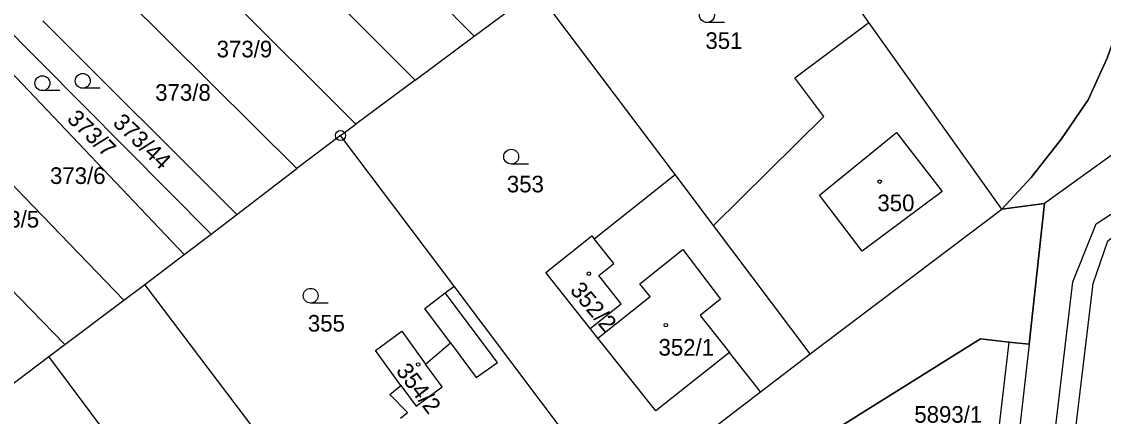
# Model space of a CAD drawing. Extents: x -737240 to -735272, y -1119606 to -1117878.
# Drawn here: x -736917.1 to -736806.3, y -1118363.5 to -1118323.1 of the extents above; entities that cross this region are included whole.
import ezdxf

# ---------------------------------------------------------------- set-up
doc = ezdxf.new("R2010")
doc.units = 0
for name, color, linetype in [('Level 1', 7, 'Continuous'), ('Level 13', 7, 'Continuous'), ('Level 18', 7, 'Continuous'), ('Level 19', 7, 'Continuous'), ('Level 25', 7, 'Continuous'), ('Level 4', 7, 'Continuous')]:
    doc.layers.add(name, color=color, linetype=linetype)

msp = doc.modelspace()

# ---------------------------------------------------------------- linework, layer by layer
at = {"layer": 'Level 1'}
for p, q in [((-736888.78, -1118306.36), (-736870.74, -1118324.56)), ((-736830.33, -1118323.18), (-736842.59, -1118305.96)), ((-736895.38, -1118310.44), (-736876.8, -1118329.06)), ((-736929.3, -1118313.03), (-736897.68, -1118344.81)), ((-736882.86, -1118333.56), (-736901.92, -1118314.56)), ((-736888.89, -1118338.12), (-736908.82, -1118318.35)), ((-736870.74, -1118324.56), (-736864.42, -1118319.87)), ((-736850.19, -1118338.73), (-736864.42, -1118319.87)), ((-736895.05, -1118342.8), (-736914.92, -1118323)), ((-736816.74, -1118342.26), (-736830.33, -1118323.18)), ((-736876.8, -1118329.06), (-736870.74, -1118324.56)), ((-736918.9, -1118327.46), (-736900.45, -1118346.92)), ((-736876.8, -1118329.06), (-736882.86, -1118333.56)), ((-736924.41, -1118333.18), (-736906.62, -1118351.59)), ((-736884.44, -1118334.74), (-736882.86, -1118333.56)), ((-736884.44, -1118334.74), (-736888.89, -1118338.12)), ((-736872.81, -1118350.15), (-736884.44, -1118334.74)), ((-736930.51, -1118337.77), (-736912.65, -1118356.11)), ((-736895.05, -1118342.8), (-736888.89, -1118338.12)), ((-736858.46, -1118345.31), (-736850.19, -1118338.73)), ((-736846.25, -1118343.94), (-736850.19, -1118338.73)), ((-736813.93, -1118356.08), (-736812.36, -1118341.68)), ((-736897.68, -1118344.81), (-736895.05, -1118342.8)), ((-736836.35, -1118357.06), (-736816.74, -1118342.26)), ((-736836.35, -1118357.06), (-736846.25, -1118343.94)), ((-736900.45, -1118346.92), (-736897.68, -1118344.81)), ((-736904.47, -1118349.97), (-736900.45, -1118346.92)), ((-736906.62, -1118351.59), (-736904.47, -1118349.97)), ((-736887.92, -1118371.81), (-736904.47, -1118349.97)), ((-736873.71, -1118350.82), (-736872.81, -1118350.15)), ((-736856.17, -1118372.21), (-736872.81, -1118350.15)), ((-736912.65, -1118356.11), (-736906.62, -1118351.59)), ((-736858.09, -1118355.47), (-736858.87, -1118354.48)), ((-736914.3, -1118357.35), (-736912.65, -1118356.11)), ((-736875.72, -1118358.11), (-736873.18, -1118355.94)), ((-736816.01, -1118355.86), (-736813.93, -1118356.08)), ((-736918.68, -1118360.64), (-736914.3, -1118357.35)), ((-736906.13, -1118368.24), (-736914.3, -1118357.35)), ((-736841.43, -1118360.94), (-736844.62, -1118356.94)), ((-736841.43, -1118360.94), (-736836.35, -1118357.06)), ((-736856.17, -1118372.21), (-736841.43, -1118360.94))]:
    msp.add_line(p, q, dxfattribs=at)
for points in [[(-736812.36, -1118341.68), (-736816.74, -1118342.26), (-736813.74, -1118339.04), (-736810.63, -1118335.06), (-736807.89, -1118331.08), (-736805.96, -1118326.82), (-736794.71, -1118295.2), (-736791.91, -1118293.76)], [(-736794.71, -1118295.2), (-736805.96, -1118326.82), (-736807.89, -1118331.08), (-736810.63, -1118335.06), (-736813.74, -1118339.04), (-736816.74, -1118342.26)], [(-736846.25, -1118343.94), (-736834.96, -1118332.78), (-736837.93, -1118328.85), (-736830.33, -1118323.18)], [(-736795.17, -1118330.5), (-736804.44, -1118336.01), (-736812.36, -1118341.68)], [(-736824.87, -1118558.66), (-736825.82, -1118557.64), (-736827.48, -1118555.86), (-736827.94, -1118551.79), (-736828.05, -1118548.53), (-736826.26, -1118525.65), (-736825.42, -1118510.89), (-736824.74, -1118499.02), (-736823.17, -1118476.96), (-736821.25, -1118455.4), (-736816.15, -1118408.97), (-736814.33, -1118392.43), (-736812.71, -1118377.08), (-736809.47, -1118349.69), (-736807.08, -1118343.76), (-736801.8, -1118340.33), (-736797.5, -1118337.46)], [(-736816.74, -1118342.26), (-736812.36, -1118341.68), (-736813.93, -1118356.08), (-736816.01, -1118355.86), (-736818.92, -1118355.54), (-736835.77, -1118366.08)], [(-736807.11, -1118375.99), (-736809.1, -1118375.22), (-736810.07, -1118374.72), (-736810.27, -1118374.01), (-736807.38, -1118349.86), (-736805.89, -1118345.52), (-736801.94, -1118342.49), (-736799.1, -1118342.25)], [(-736858.87, -1118354.48), (-736863.43, -1118348.75), (-736858.71, -1118344.99), (-736858.46, -1118345.31)], [(-736858.87, -1118354.48), (-736855.69, -1118351.94), (-736857.99, -1118349.06), (-736856.44, -1118347.83), (-736858.46, -1118345.31)], [(-736873.18, -1118355.94), (-736875.79, -1118352.42), (-736873.71, -1118350.82)], [(-736878.26, -1118360.29), (-736880.86, -1118356.74), (-736878.17, -1118354.75), (-736875.72, -1118358.11)], [(-736844.62, -1118356.94), (-736852.16, -1118362.89), (-736858.09, -1118355.47)], [(-736818.69, -1118380.34), (-736819.11, -1118374.65), (-736821.9, -1118369.81), (-736825.42, -1118367.09), (-736830.46, -1118365.69), (-736835.77, -1118366.08), (-736818.92, -1118355.54), (-736816.01, -1118355.86)], [(-736813.93, -1118356.08), (-736815.62, -1118370.76), (-736817.99, -1118391.95), (-736819.82, -1118408.17), (-736824.3, -1118450.08), (-736825.71, -1118452.47), (-736826.36, -1118452.57)], [(-736816.01, -1118355.86), (-736817.74, -1118370.75), (-736818.69, -1118380.34)], [(-736878.26, -1118360.29), (-736876.7, -1118362.43), (-736874.02, -1118360.44), (-736875.72, -1118358.11)], [(-736878.28, -1118363.65), (-736877.58, -1118363.06), (-736879.37, -1118361.24), (-736878.26, -1118360.29)]]:
    msp.add_lwpolyline(points, dxfattribs=at)
at = {"layer": 'Level 13'}
for points in [[(-736844.83, -1118241.16), (-736842.68, -1118243.51), (-736840.73, -1118245.65), (-736837, -1118243.36), (-736832.24, -1118243.9), (-736828.26, -1118249.44), (-736827.99, -1118253.54), (-736829.51, -1118255.9), (-736831.17, -1118258.7), (-736813.17, -1118283.94), (-736811.3, -1118286.57), (-736791.91, -1118293.76), (-736794.71, -1118295.2), (-736805.96, -1118326.82), (-736807.89, -1118331.08), (-736810.63, -1118335.06), (-736813.74, -1118339.04), (-736816.74, -1118342.26), (-736812.36, -1118341.68), (-736813.93, -1118356.08), (-736816.01, -1118355.86)], [(-736844.83, -1118241.16), (-736842.68, -1118243.51), (-736840.73, -1118245.65), (-736837, -1118243.36), (-736832.24, -1118243.9), (-736828.26, -1118249.44), (-736827.99, -1118253.54), (-736829.51, -1118255.9), (-736831.17, -1118258.7), (-736813.17, -1118283.94), (-736811.3, -1118286.57), (-736791.91, -1118293.76), (-736794.71, -1118295.2), (-736805.96, -1118326.82), (-736807.89, -1118331.08), (-736810.63, -1118335.06), (-736813.74, -1118339.04), (-736816.74, -1118342.26), (-736812.36, -1118341.68), (-736813.93, -1118356.08), (-736816.01, -1118355.86), (-736818.92, -1118355.54), (-736835.77, -1118366.08)], [(-736816.01, -1118355.86), (-736818.92, -1118355.54), (-736835.77, -1118366.08), (-736830.46, -1118365.69), (-736825.42, -1118367.09), (-736821.9, -1118369.81), (-736819.11, -1118374.65), (-736818.69, -1118380.34), (-736819.9, -1118391.2), (-736820.49, -1118396.5), (-736821.58, -1118407.1), (-736821.87, -1118409.91), (-736822.17, -1118412.81), (-736826.49, -1118450.9), (-736829.7, -1118452.7), (-736826.36, -1118452.57), (-736827.45, -1118459.33)]]:
    msp.add_lwpolyline(points, dxfattribs=at)
at = {"layer": 'Level 25'}
for p, q in [((-736845.138, -1118323.18), (-736846.92, -1118323.18)), ((-736913.168, -1118330.14), (-736914.95, -1118330.14)), ((-736909.038, -1118329.9), (-736910.82, -1118329.9)), ((-736865.178, -1118337.66), (-736866.96, -1118337.66)), ((-736885.708, -1118351.88), (-736887.49, -1118351.88))]:
    msp.add_line(p, q, dxfattribs=at)
for centre, major_axis, ratio in [((-736846.92, -1118322.424), (0.764, 0), 0.9894236), ((-736914.95, -1118329.384), (0.764, 0), 0.9894236), ((-736910.82, -1118329.144), (0.764, 0), 0.9894236), ((-736884.44, -1118334.74), (0.516, 0), 0.9848078), ((-736884.44, -1118334.74), (0.0375, 0), 0.9848078), ((-736866.96, -1118336.904), (0.764, 0), 0.9894236), ((-736829.23, -1118339.45), (0.18, 0), 0.9848078), ((-736859.01, -1118348.87), (0.18, 0), 0.9848078), ((-736887.49, -1118351.124), (0.764, 0), 0.9894236), ((-736851.13, -1118354.13), (0.18, 0), 0.9848078), ((-736876.48, -1118358.16), (0.18, 0), 0.9848078)]:
    msp.add_ellipse(centre, major_axis=major_axis, ratio=ratio, dxfattribs=at)
at = {"layer": 'Level 4'}
for points in [[(-736835.4, -1118340.84), (-736827.53, -1118334.44), (-736822.84, -1118340.45), (-736831.03, -1118346.58), (-736835.4, -1118340.84)], [(-736858.09, -1118355.47), (-736852.74, -1118351.19), (-736853.78, -1118349.89), (-736849.4, -1118346.39), (-736845.52, -1118351.48), (-736847.63, -1118353.16), (-736844.62, -1118356.94)], [(-736873.18, -1118355.94), (-736870.55, -1118359.49), (-736868.35, -1118357.96), (-736873.71, -1118350.82)]]:
    msp.add_lwpolyline(points, dxfattribs=at)

# ---------------------------------------------------------------- texts
at = {"layer": 'Level 18'}
for s, p in [('351', (-736847.075, -1118325.88)), ('373/9', (-736897.115, -1118326.74)), ('373/8', (-736903.405, -1118331.18)), ('373/6', (-736914.175, -1118339.69)), ('353', (-736867.405, -1118340.55)), ('373/5', (-736920.975, -1118344.15)), ('355', (-736887.775, -1118354.79)), ('5893/1', (-736825.69, -1118364.11))]:
    msp.add_text(s, height=1.7, dxfattribs=at).set_placement(p)
for s, rotation, p in [('373/7', 316.12769, (-736912.538, -1118333.153)), ('373/44', 316.62333, (-736907.847, -1118333.561))]:
    msp.add_text(s, height=1.7, rotation=rotation, dxfattribs=at).set_placement(p)
at = {"layer": 'Level 19'}
for s, p in [('350', (-736829.47, -1118342.48)), ('352/1', (-736851.88, -1118357.25))]:
    msp.add_text(s, height=1.7, dxfattribs=at).set_placement(p)
for s, rotation, p in [('352/2', 310.27986, (-736861.021, -1118350.605)), ('354/2', 307.14174, (-736878.83, -1118358.823))]:
    msp.add_text(s, height=1.7, rotation=rotation, dxfattribs=at).set_placement(p)

doc.saveas('drawing.dxf')
